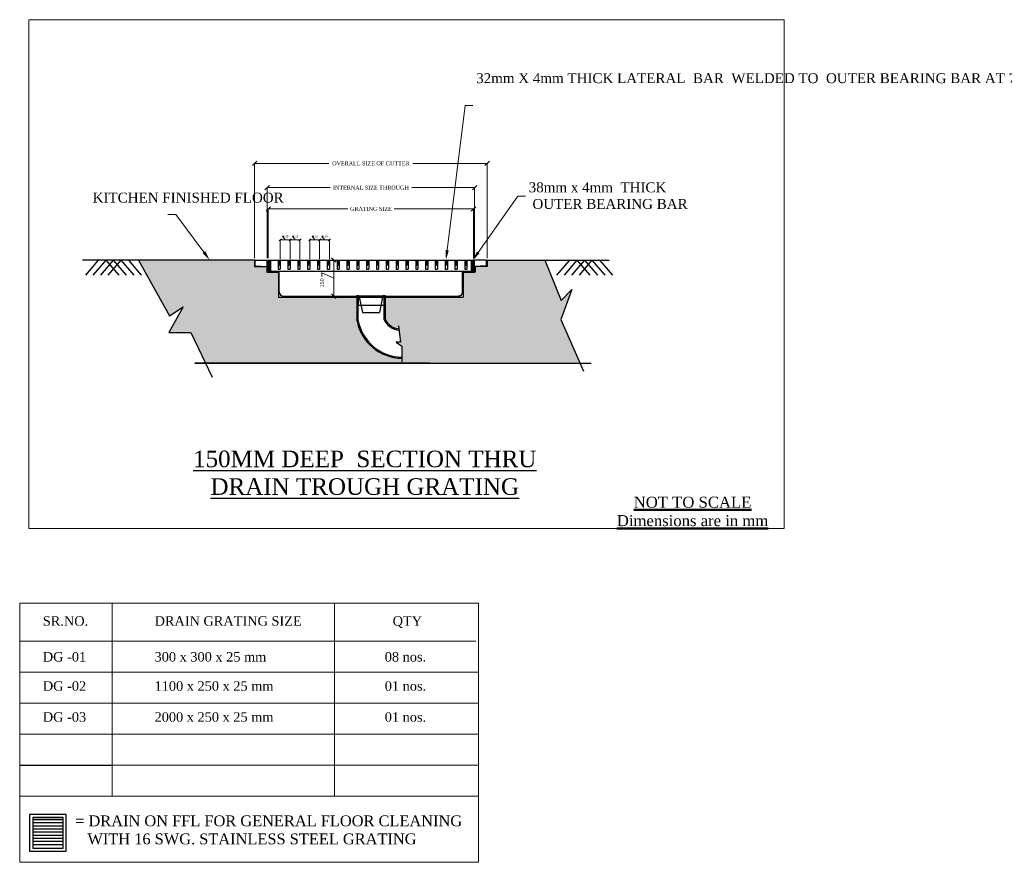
# Model space of a CAD drawing. Extents: x 3940905 to 4145695, y 925352 to 1109797.
# Tile 872 of 1056: x 4109396 to 4141494, y 934405 to 961856. Entities that reach past the tile are written whole.
import ezdxf
from ezdxf import colors
from ezdxf.entities.mleader import LeaderData, LeaderLine
from ezdxf.math import Vec2, Vec3

# ---------------------------------------------------------------- set-up
doc = ezdxf.new("R2010")
doc.units = 0
doc.header["$LTSCALE"] = 750
doc.header["$MEASUREMENT"] = 0
doc.header["$PDMODE"] = 35
doc.header["$PDSIZE"] = 150
doc.layers.get('0').update_dxf_attribs({"linetype": 'CONTINUOUS', "lineweight": 0})
doc.layers.get('Defpoints').update_dxf_attribs({"linetype": 'CONTINUOUS'})
doc.layers.add('CKD-Dimensions', color=152, linetype='CONTINUOUS', lineweight=0)
doc.layers.add('CKD-Text', color=7, linetype='CONTINUOUS', lineweight=0)
doc.layers.add('CKD_Grating', color=7, linetype='CONTINUOUS')
doc.layers.add('hood', color=4, linetype='CONTINUOUS')
doc.styles.add('CKD_Dimension Text', font='BOOKOS.TTF')
doc.dimstyles.new('CKD-Dimensions', dxfattribs={"dimscale": 1.5, "dimtxt": 45, "dimasz": 50, "dimexe": 0, "dimexo": 20, "dimgap": 20, "dimtad": 0, "dimdec": 0, "dimzin": 4, "dimdsep": 46, "dimtxsty": 'CKD_Dimension Text', "dimblk": 'OBLIQUE', "dimcen": 12, "dimclrd": 150, "dimclre": 150, "dimclrt": 7, "dimazin": 2, "dimtfac": 1, "dimtdec": 0, "dimtofl": 0, "dimtmove": 1, "dimatfit": 2, "dimfxl": 1, "dimtfillclr": 7, "dimtolj": 1, "dimtzin": 0, "dimlwd": -1, "dimlwe": -1, "dimarcsym": 0})
pattern_1 = [(45, (-1534718.502, 205924.905), (5.24300592, 19.224355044), [24.71576694, -4.94315339, 0, -4.94315339])]

# ---------------------------------------------------------------- blocks, each defined once
blk = doc.blocks.new('_Oblique')
at = {"color": 0, "linetype": 'ByBlock', "lineweight": -2, "transparency": 16777216}
blk.add_line((-0.5, -0.5), (0.5, 0.5), dxfattribs=at)
blk = doc.blocks.new('*D601')
at = {"layer": 'CKD-Dimensions', "color": 150, "ltscale": 4}
for p, q in [((85477.1, 15669.2), (85477.1, 16528.5)), ((85477.1, 16528.5), (86149.7, 16528.5)), ((87582.9, 16528.5), (86910.4, 16528.5)), ((87582.9, 15669.2), (87582.9, 16528.5))]:
    blk.add_line(p, q, dxfattribs=at)
at = {"layer": 'Defpoints', "color": 0}
for p in [(85477.1, 16528.5), (85477.1, 15653.2), (87582.9, 15653.2)]:
    blk.add_point(p, dxfattribs=at)
at = {"layer": 'CKD-Dimensions', "color": 150, "linetype": 'ByBlock', "xscale": 40, "yscale": 40, "zscale": 40, "rotation": 180}
blk.add_blockref('_Oblique', (85477.1, 16528.5), dxfattribs=at)
at = {"layer": 'CKD-Dimensions', "color": 150, "linetype": 'ByBlock', "xscale": 40, "yscale": 40, "zscale": 40}
blk.add_blockref('_Oblique', (87582.9, 16528.5), dxfattribs=at)
at = {"layer": 'CKD-Dimensions', "color": 7, "insert": (86530, 16528.5), "char_height": 36, "attachment_point": 5, "style": 'CKD_Dimension Text'}
blk.add_mtext('\\A1;OVERALL SIZE OF GUTTER', dxfattribs=at)
blk = doc.blocks.new('*D602')
at = {"layer": 'CKD-Dimensions', "color": 150, "ltscale": 4}
for p, q in [((85590.8, 15669.2), (85590.8, 16308.5)), ((85590.8, 16308.5), (86160.1, 16308.5)), ((87469.2, 16308.5), (86899.9, 16308.5)), ((87469.2, 15669.2), (87469.2, 16308.5))]:
    blk.add_line(p, q, dxfattribs=at)
at = {"layer": 'Defpoints', "color": 0}
for p in [(87469.2, 16308.5), (85590.8, 15653.2), (87469.2, 15653.2)]:
    blk.add_point(p, dxfattribs=at)
at = {"layer": 'CKD-Dimensions', "color": 150, "linetype": 'ByBlock', "xscale": 40, "yscale": 40, "zscale": 40, "rotation": 180}
blk.add_blockref('_Oblique', (85590.8, 16308.5), dxfattribs=at)
at = {"layer": 'CKD-Dimensions', "color": 150, "linetype": 'ByBlock', "xscale": 40, "yscale": 40, "zscale": 40}
blk.add_blockref('_Oblique', (87469.2, 16308.5), dxfattribs=at)
at = {"layer": 'CKD-Dimensions', "color": 7, "insert": (86530, 16308.5), "char_height": 36, "attachment_point": 5, "style": 'CKD_Dimension Text'}
blk.add_mtext('\\A1;INTERNAL SIZE THROUGH', dxfattribs=at)
blk = doc.blocks.new('*D603')
at = {"layer": 'CKD-Dimensions', "color": 150, "ltscale": 4}
for p, q in [((85600.7, 15669.2), (85600.7, 16116.5)), ((85600.7, 16116.5), (86320.9, 16116.5)), ((87459.3, 16116.5), (86739.1, 16116.5)), ((87459.3, 15669.2), (87459.3, 16116.5))]:
    blk.add_line(p, q, dxfattribs=at)
at = {"layer": 'Defpoints', "color": 0}
for p in [(87459.3, 16116.5), (85600.7, 15653.2), (87459.3, 15653.2)]:
    blk.add_point(p, dxfattribs=at)
at = {"layer": 'CKD-Dimensions', "color": 150, "linetype": 'ByBlock', "xscale": 40, "yscale": 40, "zscale": 40, "rotation": 180}
blk.add_blockref('_Oblique', (85600.7, 16116.5), dxfattribs=at)
at = {"layer": 'CKD-Dimensions', "color": 150, "linetype": 'ByBlock', "xscale": 40, "yscale": 40, "zscale": 40}
blk.add_blockref('_Oblique', (87459.3, 16116.5), dxfattribs=at)
at = {"layer": 'CKD-Dimensions', "color": 7, "insert": (86530, 16116.5), "char_height": 36, "attachment_point": 5, "style": 'CKD_Dimension Text'}
blk.add_mtext('\\A1;GRATING SIZE', dxfattribs=at)
blk = doc.blocks.new('*D604')
at = {"layer": 'CKD-Dimensions', "color": 150, "ltscale": 4}
for p, q in [((85709.5, 15661.2), (85709.5, 15836.5)), ((85709.5, 15836.5), (85798.4, 15836.5)), ((85745.9, 15868.5), (85729.9, 15868.5)), ((85729.9, 15868.5), (85753.9, 15836.5)), ((85798.4, 15661.2), (85798.4, 15836.5))]:
    blk.add_line(p, q, dxfattribs=at)
at = {"layer": 'Defpoints', "color": 0}
for p in [(85798.4, 15836.5), (85709.5, 15653.2), (85798.4, 15653.2)]:
    blk.add_point(p, dxfattribs=at)
at = {"layer": 'CKD-Dimensions', "color": 150, "linetype": 'ByBlock', "xscale": 20, "yscale": 20, "zscale": 20, "rotation": 180}
blk.add_blockref('_Oblique', (85709.5, 15836.5), dxfattribs=at)
at = {"layer": 'CKD-Dimensions', "color": 150, "linetype": 'ByBlock', "xscale": 20, "yscale": 20, "zscale": 20}
blk.add_blockref('_Oblique', (85798.4, 15836.5), dxfattribs=at)
at = {"layer": 'CKD-Dimensions', "color": 7, "insert": (85768.9, 15868.5), "char_height": 18, "attachment_point": 5, "style": 'CKD_Dimension Text'}
blk.add_mtext('\\A1;25', dxfattribs=at)
blk = doc.blocks.new('*D605')
at = {"layer": 'CKD-Dimensions', "color": 150, "ltscale": 4}
for p, q in [((85798.4, 15661.2), (85798.4, 15836.5)), ((85798.4, 15836.5), (85887.4, 15836.5)), ((85834.9, 15868.5), (85818.9, 15868.5)), ((85818.9, 15868.5), (85842.9, 15836.5)), ((85887.4, 15661.2), (85887.4, 15836.5))]:
    blk.add_line(p, q, dxfattribs=at)
at = {"layer": 'Defpoints', "color": 0}
for p in [(85887.4, 15836.5), (85798.4, 15653.2), (85887.4, 15653.2)]:
    blk.add_point(p, dxfattribs=at)
at = {"layer": 'CKD-Dimensions', "color": 150, "linetype": 'ByBlock', "xscale": 20, "yscale": 20, "zscale": 20, "rotation": 180}
blk.add_blockref('_Oblique', (85798.4, 15836.5), dxfattribs=at)
at = {"layer": 'CKD-Dimensions', "color": 150, "linetype": 'ByBlock', "xscale": 20, "yscale": 20, "zscale": 20}
blk.add_blockref('_Oblique', (85887.4, 15836.5), dxfattribs=at)
at = {"layer": 'CKD-Dimensions', "color": 7, "insert": (85857.9, 15868.5), "char_height": 18, "attachment_point": 5, "style": 'CKD_Dimension Text'}
blk.add_mtext('\\A1;25', dxfattribs=at)
blk = doc.blocks.new('*D606')
at = {"layer": 'CKD-Dimensions', "color": 150, "ltscale": 4}
for p, q in [((85976.4, 15661.2), (85976.4, 15836.5)), ((85976.4, 15836.5), (86065.4, 15836.5)), ((86012.9, 15868.5), (85996.9, 15868.5)), ((85996.9, 15868.5), (86020.9, 15836.5)), ((86065.4, 15661.2), (86065.4, 15836.5))]:
    blk.add_line(p, q, dxfattribs=at)
at = {"layer": 'Defpoints', "color": 0}
for p in [(86065.4, 15836.5), (85976.4, 15653.2), (86065.4, 15653.2)]:
    blk.add_point(p, dxfattribs=at)
at = {"layer": 'CKD-Dimensions', "color": 150, "linetype": 'ByBlock', "xscale": 20, "yscale": 20, "zscale": 20, "rotation": 180}
blk.add_blockref('_Oblique', (85976.4, 15836.5), dxfattribs=at)
at = {"layer": 'CKD-Dimensions', "color": 150, "linetype": 'ByBlock', "xscale": 20, "yscale": 20, "zscale": 20}
blk.add_blockref('_Oblique', (86065.4, 15836.5), dxfattribs=at)
at = {"layer": 'CKD-Dimensions', "color": 7, "insert": (86035.9, 15868.5), "char_height": 18, "attachment_point": 5, "style": 'CKD_Dimension Text'}
blk.add_mtext('\\A1;25', dxfattribs=at)
blk = doc.blocks.new('*D607')
at = {"layer": 'CKD-Dimensions', "color": 150, "ltscale": 4}
for p, q in [((86065.4, 15661.2), (86065.4, 15836.5)), ((86065.4, 15836.5), (86154.3, 15836.5)), ((86101.8, 15868.5), (86085.8, 15868.5)), ((86085.8, 15868.5), (86109.8, 15836.5)), ((86154.3, 15661.2), (86154.3, 15836.5))]:
    blk.add_line(p, q, dxfattribs=at)
at = {"layer": 'Defpoints', "color": 0}
for p in [(86154.3, 15836.5), (86065.4, 15653.2), (86154.3, 15653.2)]:
    blk.add_point(p, dxfattribs=at)
at = {"layer": 'CKD-Dimensions', "color": 150, "linetype": 'ByBlock', "xscale": 20, "yscale": 20, "zscale": 20, "rotation": 180}
blk.add_blockref('_Oblique', (86065.4, 15836.5), dxfattribs=at)
at = {"layer": 'CKD-Dimensions', "color": 150, "linetype": 'ByBlock', "xscale": 20, "yscale": 20, "zscale": 20}
blk.add_blockref('_Oblique', (86154.3, 15836.5), dxfattribs=at)
at = {"layer": 'CKD-Dimensions', "color": 7, "insert": (86124.8, 15868.5), "char_height": 18, "attachment_point": 5, "style": 'CKD_Dimension Text'}
blk.add_mtext('\\A1;25', dxfattribs=at)
blk = doc.blocks.new('*D608')
at = {"layer": 'CKD-Dimensions', "color": 150, "ltscale": 4}
for p, q in [((86260.5, 15653.2), (86193, 15653.2)), ((86193, 15653.2), (86193, 15326.9)), ((86086.5, 15506), (86086.5, 15538)), ((86086.5, 15538), (86193, 15490)), ((86260.5, 15326.9), (86193, 15326.9))]:
    blk.add_line(p, q, dxfattribs=at)
at = {"layer": 'Defpoints', "color": 0}
for p in [(86276.5, 15653.2), (86193, 15326.9), (86276.5, 15326.9)]:
    blk.add_point(p, dxfattribs=at)
at = {"layer": 'CKD-Dimensions', "color": 150, "linetype": 'ByBlock', "xscale": 40, "yscale": 40, "zscale": 40}
for p, rotation in [((86193, 15653.2), 90), ((86193, 15326.9), 270)]:
    blk.add_blockref('_Oblique', p, dxfattribs=dict(at, rotation=rotation))
at = {"layer": 'CKD-Dimensions', "color": 7, "insert": (86086.5, 15446.6), "char_height": 36, "attachment_point": 5, "rotation": 90, "style": 'CKD_Dimension Text'}
blk.add_mtext('\\A1;150', dxfattribs=at)
blk = doc.blocks.new('DFF')
at = {"layer": 'CKD_Grating', "ltscale": 10000}
h = blk.add_hatch(dxfattribs=at)
h.set_pattern_fill('AR-CONC', color=8, scale=0.778451, angle=360)
h.set_pattern_definition([(50, (-26162, -225841.28), (141.82182, -12.407796), [14.82949, -163.12439]), (355, (-26162, -225841.28), (-27.43527, 148.728375), [11.86359, -130.499965]), (100.451445, (-26150.18, -225842.32), (114.38655, 136.32057), [12.60313, -138.63451]), (46.1842, (-26162, -225801.74), (211.02173, -32.72789), [22.24423, -244.68658]), (96.63556, (-26144.41, -225804.47), (184.80746, 192.60909), [18.9047, -207.95196]), (351.18415, (-26162, -225801.74), (184.80746, 192.6091), [17.79536, -195.74906]), (21, (-26142.23, -225811.62), (118.02436, -79.608437), [14.82949, -163.12439]), (326, (-26142.23, -225811.62), (48.109845, 143.38129), [11.86359, -130.49951]), (71.451445, (-26132.39, -225818.26), (166.134206, 63.772854), [12.60313, -138.63427]), (37.5, (-26162, -225841.284), (2.404326, 65.821947), [0, -128.917698, 0, -132.476776, 0, -130.993827]), (7.5, (-26162, -225841.284), (52.015827, 77.98566), [0, -75.531535, 0, -125.9518, 0, -49.92595]), (327.5, (-26206.09, -225841.284), (105.550622, -4.459546), [0, -49.431633, 0, -154.226694, 0, -204.64696]), (317.5, (-26225.86, -225841.28), (115.311296, 19.793275), [0, -64.261123, 0, -102.422343, 0, -145.329])])
h.paths.add_polyline_path([(86402.2, 15110.2), (86402.3, 15112), (86402.3, 15317.8), (85694.3, 15317.8), (85694.3, 15543.1), (85587.1, 15543.1), (85587.1, 15596.5), (85477.1, 15596.5), (85477.1, 15653.2), (84425.2, 15653.2), (84705.8, 15149.1), (84829.8, 15230.5), (84698.7, 14996.8), (84900.6, 14996.8), (85031.9, 14719.8), (88424, 14719.8), (88250.1, 15114.1), (88348, 15387.9), (88252.6, 15287.4), (88105.1, 15653.2), (87582.9, 15653.2), (87582.9, 15596.5), (87472.9, 15596.5), (87472.9, 15543.1), (87365.7, 15543.1), (87365.7, 15317.8), (86657.8, 15317.8), (86657.8, 15116.9, 0.263057), (86783.6, 15030.6), (86799.1, 14910.6), (86758.9, 14910.6), (86810.9, 14875.2), (86810.9, 14764.6, -0.359366)])
h = blk.add_hatch(dxfattribs=at)
h.set_pattern_fill('ANSI36', color=2, scale=79.090454, angle=360, style=0)
h.set_pattern_definition(pattern_1)
h.paths.add_polyline_path([(85600.7, 15554.3), (85620.5, 15554.3), (85620.5, 15653.2), (85600.7, 15653.2)])
h = blk.add_hatch(dxfattribs=at)
h.set_pattern_fill('ANSI36', color=2, scale=79.090454, angle=360, style=0)
h.set_pattern_definition(pattern_1)
h.paths.add_polyline_path([(85689.7, 15653.2), (85689.7, 15603.7), (85709.5, 15603.7), (85709.5, 15653.2)])
h = blk.add_hatch(dxfattribs=at)
h.set_pattern_fill('ANSI36', color=2, scale=79.090454, angle=360, style=0)
h.set_pattern_definition([(45, (-1534629.525, 205924.905), (5.24300592, 19.224355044), [24.71576694, -4.94315339, 0, -4.94315339])])
h.paths.add_polyline_path([(85798.4, 15653.2), (85778.7, 15653.2), (85778.7, 15603.7), (85798.4, 15603.7)])
h = blk.add_hatch(dxfattribs=at)
h.set_pattern_fill('ANSI36', color=2, scale=79.090454, angle=360, style=0)
h.set_pattern_definition([(45, (-1534540.548, 205924.905), (5.24300592, 19.224355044), [24.71576694, -4.94315339, 0, -4.94315339])])
h.paths.add_polyline_path([(85887.4, 15653.2), (85867.6, 15653.2), (85867.6, 15603.7), (85887.4, 15603.7)])
h = blk.add_hatch(dxfattribs=at)
h.set_pattern_fill('ANSI36', color=2, scale=79.090454, angle=360, style=0)
h.set_pattern_definition([(45, (-1534451.571, 205924.905), (5.24300592, 19.224355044), [24.71576694, -4.94315339, 0, -4.94315339])])
h.paths.add_polyline_path([(85976.4, 15653.2), (85956.6, 15653.2), (85956.6, 15603.7), (85976.4, 15603.7)])
h = blk.add_hatch(dxfattribs=at)
h.set_pattern_fill('ANSI36', color=2, scale=79.090454, angle=360, style=0)
h.set_pattern_definition([(45, (-1534362.594, 205924.905), (5.24300592, 19.224355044), [24.71576694, -4.94315339, 0, -4.94315339])])
h.paths.add_polyline_path([(86065.4, 15653.2), (86045.6, 15653.2), (86045.6, 15603.7), (86065.4, 15603.7)])
h = blk.add_hatch(dxfattribs=at)
h.set_pattern_fill('ANSI36', color=2, scale=79.090454, angle=360, style=0)
h.set_pattern_definition([(45, (-1534273.618, 205924.905), (5.24300592, 19.224355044), [24.71576694, -4.94315339, 0, -4.94315339])])
h.paths.add_polyline_path([(86154.3, 15653.2), (86134.6, 15653.2), (86134.6, 15603.7), (86154.3, 15603.7)])
h = blk.add_hatch(dxfattribs=at)
h.set_pattern_fill('ANSI36', color=2, scale=79.090454, angle=360, style=0)
h.set_pattern_definition([(45, (-1534184.641, 205924.905), (5.24300592, 19.224355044), [24.71576694, -4.94315339, 0, -4.94315339])])
h.paths.add_polyline_path([(86243.3, 15653.2), (86223.5, 15653.2), (86223.5, 15603.7), (86243.3, 15603.7)])
h = blk.add_hatch(dxfattribs=at)
h.set_pattern_fill('ANSI36', color=2, scale=79.090454, angle=360, style=0)
h.set_pattern_definition([(45, (-1534095.664, 205924.905), (5.24300592, 19.224355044), [24.71576694, -4.94315339, 0, -4.94315339])])
h.paths.add_polyline_path([(86332.3, 15653.2), (86312.5, 15653.2), (86312.5, 15603.7), (86332.3, 15603.7)])
h = blk.add_hatch(dxfattribs=at)
h.set_pattern_fill('ANSI36', color=2, scale=79.090454, angle=360, style=0)
h.set_pattern_definition([(45, (-1534006.687, 205924.905), (5.24300592, 19.224355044), [24.71576694, -4.94315339, 0, -4.94315339])])
h.paths.add_polyline_path([(86421.3, 15653.2), (86401.5, 15653.2), (86401.5, 15603.7), (86421.3, 15603.7)])
h = blk.add_hatch(dxfattribs=at)
h.set_pattern_fill('ANSI36', color=2, scale=79.090454, angle=360, style=0)
h.set_pattern_definition([(45, (-1533917.711, 205924.905), (5.24300592, 19.224355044), [24.71576694, -4.94315339, 0, -4.94315339])])
h.paths.add_polyline_path([(86510.2, 15653.2), (86490.5, 15653.2), (86490.5, 15603.7), (86510.2, 15603.7)])
h = blk.add_hatch(dxfattribs=at)
h.set_pattern_fill('ANSI36', color=2, scale=79.090454, angle=360, style=0)
h.set_pattern_definition([(45, (-1533828.734, 205924.905), (5.24300592, 19.224355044), [24.71576694, -4.94315339, 0, -4.94315339])])
h.paths.add_polyline_path([(86599.2, 15653.2), (86579.4, 15653.2), (86579.4, 15603.7), (86599.2, 15603.7)])
h = blk.add_hatch(dxfattribs=at)
h.set_pattern_fill('ANSI36', color=2, scale=79.090454, angle=360, style=0)
h.set_pattern_definition([(45, (-1533739.757, 205924.905), (5.24300592, 19.224355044), [24.71576694, -4.94315339, 0, -4.94315339])])
h.paths.add_polyline_path([(86688.2, 15653.2), (86668.4, 15653.2), (86668.4, 15603.7), (86688.2, 15603.7)])
h = blk.add_hatch(dxfattribs=at)
h.set_pattern_fill('ANSI36', color=2, scale=79.090454, angle=360, style=0)
h.set_pattern_definition([(45, (-1533650.78, 205924.905), (5.24300592, 19.224355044), [24.71576694, -4.94315339, 0, -4.94315339])])
h.paths.add_polyline_path([(86777.2, 15653.2), (86757.4, 15653.2), (86757.4, 15603.7), (86777.2, 15603.7)])
h = blk.add_hatch(dxfattribs=at)
h.set_pattern_fill('ANSI36', color=2, scale=79.090454, angle=360, style=0)
h.set_pattern_definition([(45, (-1533561.804, 205924.905), (5.24300592, 19.224355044), [24.71576694, -4.94315339, 0, -4.94315339])])
h.paths.add_polyline_path([(86866.1, 15653.2), (86846.4, 15653.2), (86846.4, 15603.7), (86866.1, 15603.7)])
h = blk.add_hatch(dxfattribs=at)
h.set_pattern_fill('ANSI36', color=2, scale=79.090454, angle=360, style=0)
h.set_pattern_definition([(45, (-1533472.827, 205924.905), (5.24300592, 19.224355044), [24.71576694, -4.94315339, 0, -4.94315339])])
h.paths.add_polyline_path([(86955.1, 15653.2), (86935.4, 15653.2), (86935.4, 15603.7), (86955.1, 15603.7)])
h = blk.add_hatch(dxfattribs=at)
h.set_pattern_fill('ANSI36', color=2, scale=79.090454, angle=360, style=0)
h.set_pattern_definition([(45, (-1533383.85, 205924.905), (5.24300592, 19.224355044), [24.71576694, -4.94315339, 0, -4.94315339])])
h.paths.add_polyline_path([(87044.1, 15653.2), (87024.3, 15653.2), (87024.3, 15603.7), (87044.1, 15603.7)])
h = blk.add_hatch(dxfattribs=at)
h.set_pattern_fill('ANSI36', color=2, scale=79.090454, angle=360, style=0)
h.set_pattern_definition([(45, (-1533294.873, 205924.905), (5.24300592, 19.224355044), [24.71576694, -4.94315339, 0, -4.94315339])])
h.paths.add_polyline_path([(87133.1, 15653.2), (87113.3, 15653.2), (87113.3, 15603.7), (87133.1, 15603.7)])
h = blk.add_hatch(dxfattribs=at)
h.set_pattern_fill('ANSI36', color=2, scale=79.090454, angle=360, style=0)
h.set_pattern_definition([(45, (-1533205.897, 205924.905), (5.24300592, 19.224355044), [24.71576694, -4.94315339, 0, -4.94315339])])
h.paths.add_polyline_path([(87222.1, 15653.2), (87202.3, 15653.2), (87202.3, 15603.7), (87222.1, 15603.7)])
h = blk.add_hatch(dxfattribs=at)
h.set_pattern_fill('ANSI36', color=2, scale=79.090454, angle=360, style=0)
h.set_pattern_definition([(45, (-1533116.92, 205924.905), (5.24300592, 19.224355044), [24.71576694, -4.94315339, 0, -4.94315339])])
h.paths.add_polyline_path([(87311, 15653.2), (87291.3, 15653.2), (87291.3, 15603.7), (87311, 15603.7)])
h = blk.add_hatch(dxfattribs=at)
h.set_pattern_fill('ANSI36', color=2, scale=79.090454, angle=360, style=0)
h.set_pattern_definition([(45, (-1533027.943, 205924.905), (5.24300592, 19.224355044), [24.71576694, -4.94315339, 0, -4.94315339])])
h.paths.add_polyline_path([(87400, 15653.2), (87380.2, 15653.2), (87380.2, 15603.7), (87400, 15603.7)])
h = blk.add_hatch(dxfattribs=at)
h.set_pattern_fill('ANSI36', color=2, scale=79.090454, angle=360, style=0)
h.set_pattern_definition(pattern_1)
h.paths.add_polyline_path([(87439.6, 15554.3), (87459.3, 15554.3), (87459.3, 15653.2), (87439.6, 15653.2)])
h = blk.add_hatch(dxfattribs=at)
h.set_pattern_fill('ANSI32', color=2, scale=59.317959, angle=360, style=0)
h.set_pattern_definition([(45, (85163.086, 17046.847), (-15.72905, 15.72905), []), (45, (85173.572, 17046.847), (-15.72905, 15.72905), [])])
h.paths.add_polyline_path([(86647.9, 15116.9), (86657.8, 15116.9), (86657.8, 15316.4), (86647.9, 15316.4)])
h.paths.add_polyline_path([(86402.3, 15112), (86412.1, 15112), (86412.1, 15316.4), (86402.3, 15316.4)])
at = {"ltscale": 4}
blk.add_lwpolyline([(83433, 17828.5), (90272.5, 17828.5), (90272.5, 13224.5), (83433, 13224.5)], close=True, dxfattribs=at)
at = {"layer": 'CKD_Grating', "color": 8, "ltscale": 10000}
for p, q in [((85477.1, 15653.2), (83919.5, 15653.2)), ((84425.2, 15653.2), (84705.8, 15149.1)), ((87582.9, 15653.2), (88686.5, 15653.2)), ((88105.1, 15653.2), (88252.6, 15287.4)), ((88348, 15387.9), (88250.1, 15114.1)), ((88252.6, 15287.4), (88348, 15387.9)), ((84829.8, 15230.5), (84698.7, 14996.8)), ((84705.8, 15149.1), (84829.8, 15230.5)), ((88250.1, 15114.1), (88456.1, 14647)), ((84698.7, 14996.8), (84900.6, 14996.8)), ((84900.6, 14996.8), (85091.9, 14593.1)), ((87063.8, 14719.8), (84934.5, 14719.8)), ((84934.5, 14719.8), (88524.6, 14719.8))]:
    blk.add_line(p, q, dxfattribs=at)
at = {"layer": 'CKD_Grating', "color": 2, "ltscale": 10000}
for p, q in [((85477.1, 15653.2), (85477.1, 15596.5)), ((85482.1, 15653.2), (85590.8, 15653.2)), ((85482.1, 15598.8), (85482.1, 15653.2)), ((85590.8, 15544.4), (85590.8, 15653.2)), ((85600.7, 15653.2), (87459.3, 15653.2)), ((85600.7, 15653.2), (85600.7, 15554.3)), ((85620.5, 15653.2), (85620.5, 15554.3)), ((85689.7, 15653.2), (85689.7, 15571.4)), ((85709.5, 15653.2), (85709.5, 15571.4)), ((85778.7, 15653.2), (85778.7, 15571.4)), ((85798.4, 15653.2), (85798.4, 15571.4)), ((85867.6, 15653.2), (85867.6, 15571.4)), ((85887.4, 15653.2), (85887.4, 15571.4)), ((85956.6, 15653.2), (85956.6, 15571.4)), ((85976.4, 15653.2), (85976.4, 15571.4)), ((86045.6, 15653.2), (86045.6, 15571.4)), ((86065.4, 15653.2), (86065.4, 15571.4)), ((86134.6, 15653.2), (86134.6, 15571.4)), ((86154.3, 15653.2), (86154.3, 15571.4)), ((86223.5, 15653.2), (86223.5, 15571.4)), ((86243.3, 15653.2), (86243.3, 15571.4)), ((86312.5, 15653.2), (86312.5, 15571.4)), ((86332.3, 15653.2), (86332.3, 15571.4)), ((86401.5, 15653.2), (86401.5, 15571.4)), ((86421.3, 15653.2), (86421.3, 15571.4)), ((86490.5, 15653.2), (86490.5, 15571.4)), ((86510.2, 15653.2), (86510.2, 15571.4)), ((86579.4, 15653.2), (86579.4, 15571.4)), ((86599.2, 15653.2), (86599.2, 15571.4)), ((86668.4, 15653.2), (86668.4, 15571.4)), ((86688.2, 15653.2), (86688.2, 15571.4)), ((86757.4, 15653.2), (86757.4, 15571.4)), ((86777.2, 15653.2), (86777.2, 15571.4)), ((86846.4, 15653.2), (86846.4, 15571.4)), ((86866.1, 15653.2), (86866.1, 15571.4)), ((86935.4, 15653.2), (86935.4, 15571.4)), ((86955.1, 15653.2), (86955.1, 15571.4)), ((87024.3, 15653.2), (87024.3, 15571.4)), ((87044.1, 15653.2), (87044.1, 15571.4)), ((87113.3, 15653.2), (87113.3, 15571.4)), ((87133.1, 15653.2), (87133.1, 15571.4)), ((87202.3, 15653.2), (87202.3, 15571.4)), ((87222.1, 15653.2), (87222.1, 15571.4)), ((87291.3, 15653.2), (87291.3, 15571.4)), ((87311, 15653.2), (87311, 15571.4)), ((87380.2, 15653.2), (87380.2, 15571.4)), ((87400, 15653.2), (87400, 15571.4)), ((87439.6, 15554.3), (87439.6, 15653.2)), ((87459.3, 15554.3), (87459.3, 15653.2)), ((87469.2, 15544.4), (87469.2, 15653.2)), ((87578, 15653.2), (87469.2, 15653.2)), ((87578, 15598.8), (87578, 15653.2)), ((87582.9, 15653.2), (87582.9, 15596.5)), ((85477.1, 15596.5), (85587.1, 15596.5)), ((85482.1, 15598.8), (85536.4, 15598.8)), ((85587.1, 15596.5), (85587.1, 15543.1)), ((85587.1, 15543.1), (85694.3, 15543.1)), ((85699.6, 15544.4), (85590.8, 15544.4)), ((85600.7, 15554.3), (87459.3, 15554.3)), ((85689.7, 15571.4), (85709.5, 15571.4)), ((85694.3, 15543.1), (85694.3, 15317.8)), ((85699.6, 15365.8), (85699.6, 15544.4)), ((85778.7, 15571.4), (85798.4, 15571.4)), ((85867.6, 15571.4), (85887.4, 15571.4)), ((85956.6, 15571.4), (85976.4, 15571.4)), ((86045.6, 15571.4), (86065.4, 15571.4)), ((86134.6, 15571.4), (86154.3, 15571.4)), ((86223.5, 15571.4), (86243.3, 15571.4)), ((86312.5, 15571.4), (86332.3, 15571.4)), ((86401.5, 15571.4), (86421.3, 15571.4)), ((86490.5, 15571.4), (86510.2, 15571.4)), ((86579.4, 15571.4), (86599.2, 15571.4)), ((86668.4, 15571.4), (86688.2, 15571.4)), ((86757.4, 15571.4), (86777.2, 15571.4)), ((86846.4, 15571.4), (86866.1, 15571.4)), ((86935.4, 15571.4), (86955.1, 15571.4)), ((87024.3, 15571.4), (87044.1, 15571.4)), ((87113.3, 15571.4), (87133.1, 15571.4)), ((87202.3, 15571.4), (87222.1, 15571.4)), ((87291.3, 15571.4), (87311, 15571.4)), ((87360.5, 15544.4), (87469.2, 15544.4)), ((87360.5, 15365.8), (87360.5, 15544.4)), ((87472.9, 15543.1), (87365.7, 15543.1)), ((87365.7, 15543.1), (87365.7, 15317.8)), ((87380.2, 15571.4), (87400, 15571.4)), ((87582.9, 15596.5), (87472.9, 15596.5)), ((87472.9, 15596.5), (87472.9, 15543.1)), ((87578, 15598.8), (87523.6, 15598.8)), ((85694.3, 15317.8), (87365.7, 15317.8)), ((85738.5, 15326.9), (87321.5, 15326.9)), ((86399, 15333.4), (86422, 15333.4)), ((86402.3, 15316.4), (86402.3, 15112)), ((86402.3, 15316.4), (86412.1, 15316.4)), ((86412.1, 15316.4), (86412.1, 15112)), ((86413.2, 15326.9), (86413.2, 15243.8)), ((86413.2, 15317.6), (86646.8, 15317.6)), ((86422, 15333.4), (86452.3, 15178.5)), ((86638, 15333.4), (86607.8, 15178.5)), ((86638, 15333.4), (86661.1, 15333.4)), ((86646.8, 15326.9), (86646.8, 15243.8)), ((86647.9, 15316.4), (86647.9, 15116.9)), ((86657.8, 15316.4), (86647.9, 15316.4)), ((86657.8, 15316.4), (86657.8, 15116.9)), ((86413.2, 15243.8), (86646.8, 15243.8)), ((86452.3, 15178.5), (86607.8, 15178.5)), ((86402.2, 15110.2), (86402.3, 15112)), ((86647.9, 15116.9), (86648.7, 15112.4)), ((86780.2, 15057), (86799.1, 14910.6)), ((86799.1, 14910.6), (86758.9, 14910.6)), ((86758.9, 14910.6), (86810.9, 14875.2)), ((86810.9, 14875.2), (86810.9, 14733.5))]:
    blk.add_line(p, q, dxfattribs=at)
at = {"layer": 'CKD_Grating', "color": 8, "ltscale": 10000}
for points in [[(84061.4, 15653.2), (83944.5, 15517.7)], [(84129.4, 15653.2), (84012.5, 15517.7)], [(84197.4, 15653.2), (84080.5, 15517.7)], [(84129.4, 15653.2), (84246.4, 15517.7)], [(84265.4, 15653.2), (84148.5, 15517.7)], [(84197.4, 15653.2), (84314.4, 15517.7)], [(84265.4, 15653.2), (84382.4, 15517.7)], [(84333.4, 15653.2), (84450.4, 15517.7)], [(88327.5, 15653.2), (88210.5, 15517.7)], [(88395.5, 15653.2), (88278.5, 15517.7)], [(88463.5, 15653.2), (88346.5, 15517.7)], [(88395.5, 15653.2), (88512.5, 15517.7)], [(88531.5, 15653.2), (88414.5, 15517.7)], [(88463.5, 15653.2), (88580.5, 15517.7)], [(88531.5, 15653.2), (88648.5, 15517.7)], [(88599.5, 15653.2), (88716.5, 15517.7)]]:
    blk.add_lwpolyline(points, dxfattribs=at)
at = {"layer": 'CKD_Grating', "color": 2, "ltscale": 10000}
blk.add_lwpolyline([(86403.9, 15317.6), (86656.1, 15317.6), (86656.1, 15326.9), (86403.9, 15326.9)], close=True, dxfattribs=at)
for centre, radius, start, end in [((85738.5, 15365.8), 38.9, 180, 270), ((87321.5, 15365.8), 38.9, 270, 0), ((87323.9, 15367.2), 38.7, 270, 0), ((86815.9, 15185), 420.5, 190.24442, 269.31122), ((86815.9, 15185), 410.3, 190.24442, 269.29423), ((86797, 15185), 165.1, 206.08406, 265.80236), ((86797, 15185), 155, 206.08406, 265.03668)]:
    blk.add_arc(centre, radius, start, end, dxfattribs=at)
at = {"layer": 'CKD-Text', "lineweight": 50, "insert": (89442.6, 13377.8), "char_height": 100, "width": 2412.001, "attachment_point": 5, "style": 'CKD_Dimension Text'}
blk.add_mtext('\\A1;\\pxqc;{\\LNOT TO SCALE\\PDimensions are in mm}', dxfattribs=at)
at = {"layer": 'CKD_Grating', "insert": (84612.2, 13928.7), "char_height": 150, "width": 3724.24, "attachment_point": 1, "rotation": 359.99852, "style": 'CKD_Dimension Text'}
blk.add_mtext('\\pxqc;{\\L\\C6;150MM DEEP  SECTION THRU \\PDRAIN TROUGH GRATING}', dxfattribs=at)
at = {"layer": 'CKD-Dimensions', "ltscale": 4}
for base, p1, p2, text, picture, middle in [((85477.1, 16528.5), (87582.9, 15653.2), (85477.1, 15653.2), 'OVERALL SIZE OF GUTTER', '*D601', (86530, 16528.5)), ((87469.2, 16308.5), (85590.8, 15653.2), (87469.2, 15653.2), 'INTERNAL SIZE THROUGH', '*D602', (86530, 16308.5)), ((87459.3, 16116.5), (85600.7, 15653.2), (87459.3, 15653.2), 'GRATING SIZE', '*D603', (86530, 16116.5))]:
    dim = blk.add_linear_dim(base=base, p1=p1, p2=p2, text=text, dimstyle='CKD-Dimensions', override={"dimscale": 0.8, "dimpost": '\\X'}, dxfattribs=at)
    dim.commit()
    dim.dimension.update_dxf_attribs({"geometry": picture, "text_midpoint": middle})
for base, p1, p2, picture, middle in [((85798.4, 15836.5), (85709.5, 15653.2), (85798.4, 15653.2), '*D604', (85753.9, 15868.5)), ((85887.4, 15836.5), (85798.4, 15653.2), (85887.4, 15653.2), '*D605', (85842.9, 15868.5)), ((86065.4, 15836.5), (85976.4, 15653.2), (86065.4, 15653.2), '*D606', (86020.9, 15868.5)), ((86154.3, 15836.5), (86065.4, 15653.2), (86154.3, 15653.2), '*D607', (86109.8, 15868.5))]:
    dim = blk.add_linear_dim(base=base, p1=p1, p2=p2, text='25', dimstyle='CKD-Dimensions', override={"dimscale": 0.4, "dimpost": '\\X'}, dxfattribs=at)
    dim.commit()
    dim.dimension.update_dxf_attribs({"geometry": picture, "text_midpoint": middle, "dimtype": 128})
at = {"layer": 'CKD-Dimensions', "color": 2, "ltscale": 4}
dim = blk.add_linear_dim(base=(86193, 15326.9), p1=(86276.5, 15653.2), p2=(86276.5, 15326.9), angle=90, text='150', dimstyle='CKD-Dimensions', override={"dimscale": 0.8, "dimpost": '\\X'}, dxfattribs=at)
dim.commit()
dim.dimension.update_dxf_attribs({"geometry": '*D608', "text_midpoint": (86086.5, 15490), "dimtype": 128})
at = {"layer": 'CKD-Dimensions', "ltscale": 4}
ml = blk.add_multileader_mtext('Standard', dxfattribs=at)
ml.set_content('32mm X 4mm THICK LATERAL  BAR  WELDED TO  OUTER BEARING BAR AT 75mm C/C', color=7, style='CKD_Dimension Text')
ml.set_leader_properties(color=152)
ml.build(insert=Vec2(0, 0))
ml.multileader.update_dxf_attribs({"text_left_attachment_type": 2, "text_right_attachment_type": 2, "dogleg_length": 70, "arrow_head_size": 90})
ctx = ml.context
ctx.base_point, ctx.char_height, ctx.arrow_head_size, ctx.landing_gap_size, ctx.plane_origin = Vec3(87453, 17053.3), 90, 90, 30, Vec3(87209.5, 15653.2)
ctx.left_attachment, ctx.right_attachment = 2, 2
notes = []
notes.append((ctx, [(0, (1, 1, 0), (87383, 17053.3), (1, 0), 70, [(0, [(87209.5, 15653.2)], 0, [])])]))
ctx.mtext.insert, ctx.mtext.width, ctx.mtext.flow_direction = Vec3(87483, 17344.5), 2013.954, 5
ml = blk.add_multileader_mtext('Standard', dxfattribs=at)
ml.set_content('38mm x 4mm  THICK\\P OUTER BEARING BAR', color=7, style='CKD_Dimension Text')
ml.set_leader_properties(color=152)
ml.build(insert=Vec2(0, 0))
ml.multileader.update_dxf_attribs({"text_left_attachment_type": 2, "text_right_attachment_type": 2, "dogleg_length": 70, "arrow_head_size": 90})
ctx = ml.context
ctx.base_point, ctx.char_height, ctx.arrow_head_size, ctx.landing_gap_size, ctx.plane_origin = Vec3(87929, 16232.5), 90, 90, 30, Vec3(87450, 15648.5)
ctx.left_attachment, ctx.right_attachment = 2, 2
notes.append((ctx, [(0, (1, 1, 0), (87859, 16232.5), (1, 0), 70, [(0, [(87450, 15648.5)], 0, [])])]))
ctx.mtext.insert, ctx.mtext.width, ctx.mtext.flow_direction = Vec3(87959, 16356.3), 1562.168, 5
ml = blk.add_multileader_mtext('Standard', dxfattribs=at)
ml.set_content('KITCHEN FINISHED FLOOR', color=7, style='CKD_Dimension Text')
ml.set_leader_properties(color=152)
ml.build(insert=Vec2(0, 0))
ml.multileader.update_dxf_attribs({"text_left_attachment_type": 2, "text_right_attachment_type": 2, "dogleg_length": 70, "arrow_head_size": 90})
ctx = ml.context
ctx.base_point, ctx.char_height, ctx.arrow_head_size, ctx.landing_gap_size, ctx.plane_origin = Vec3(83980.5, 16064.5), 90, 90, 30, Vec3(85071, 15653.2)
ctx.left_attachment, ctx.right_attachment, ctx.attachment_type = 2, 2, 2
notes.append((ctx, [(0, (1, 1, 0), (84762.5, 16064.5), (-1, 0), 70, [(0, [(85071, 15653.2)], 0, [])])]))
ctx.mtext.insert, ctx.mtext.width, ctx.mtext.flow_direction = Vec3(84010.5, 16263.3), 738.569, 5
for ctx, leaders in notes:
    for number, flags, end, landing, length, lines in leaders:
        leader = LeaderData()
        leader.index, (leader.has_last_leader_line, leader.has_dogleg_vector, leader.attachment_direction) = number, flags
        leader.last_leader_point, leader.dogleg_vector, leader.dogleg_length = Vec3(end), Vec3(landing), length
        for number, points, colour, breaks in lines:
            line = LeaderLine()
            line.index, line.vertices, line.color, line.breaks = number, Vec3.list(points), colors.encode_raw_color(colour), breaks
            leader.lines.append(line)
        ctx.leaders.append(leader)

msp = doc.modelspace()

# ---------------------------------------------------------------- linework, layer by layer
at = {"ltscale": 20}
msp.add_line((4109396.4, 934405.3), (4112415, 934405.3), dxfattribs=at)
at = {"layer": 'CKD-Text', "ltscale": 20}
for p, q in [((4109404.3, 942843.8), (4124358.7, 942843.8)), ((4109404.3, 934405.3), (4109404.3, 942843.8)), ((4124358.7, 942843.8), (4124358.7, 934405.3)), ((4112415, 934405.3), (4124358.7, 934405.3))]:
    msp.add_line(p, q, dxfattribs=at)
at = {"layer": 'CKD-Text'}
for p, q in [((4112415, 942843.8), (4112415, 936558.1)), ((4119661.5, 942843.8), (4119661.5, 936558.1)), ((4109396.4, 941608), (4112415, 941608)), ((4112415, 941608), (4112415, 937568.1)), ((4112415, 941608), (4124267.3, 941608)), ((4109396.4, 940598), (4112415, 940598)), ((4112415, 940598), (4124358.7, 940598)), ((4109396.4, 939588.1), (4112415, 939588.1)), ((4112415, 939588.1), (4124358.7, 939588.1)), ((4109396.4, 938578.1), (4112415, 938578.1)), ((4112415, 938578.1), (4124358.7, 938578.1)), ((4112415, 937568.1), (4124358.7, 937568.1)), ((4112415, 937568.1), (4124358.7, 937568.1)), ((4112415, 937568.1), (4124358.7, 937568.1)), ((4112415, 937568.1), (4124358.7, 937568.1)), ((4109404.3, 936558.1), (4124358.7, 936558.1))]:
    msp.add_line(p, q, dxfattribs=at)
at = {"layer": 'CKD_Grating', "color": 2}
for p, q in [((4109721, 935959.6), (4109721, 934765.7)), ((4110914.9, 935959.6), (4109721, 935959.6)), ((4109820.5, 935860.1), (4109820.5, 934865.2)), ((4110815.4, 935860.1), (4109820.5, 935860.1)), ((4109820.5, 935859.6), (4110815.4, 935859.6)), ((4110815.4, 934865.2), (4110815.4, 935860.1)), ((4110914.9, 934765.7), (4110914.9, 935959.6)), ((4109721, 934765.7), (4110914.9, 934765.7)), ((4109820.5, 934865.2), (4110815.4, 934865.2))]:
    msp.add_line(p, q, dxfattribs=at)
at = {"layer": 'CKD_Grating', "color": 4}
for p, q in [((4109820.5, 935799), (4110815.4, 935799)), ((4109820.5, 935697.9), (4110815.4, 935697.9)), ((4109820.5, 935596.9), (4110815.4, 935596.9)), ((4109820.5, 935495.8), (4110275.8, 935495.8)), ((4109820.5, 935394.7), (4110174.8, 935394.7)), ((4110174.8, 935394.7), (4110461.2, 935394.7)), ((4110275.8, 935495.8), (4110360.1, 935495.8)), ((4110360.1, 935495.8), (4110815.4, 935495.8)), ((4110461.2, 935394.7), (4110815.4, 935394.7)), ((4109820.5, 935293.6), (4110180.9, 935293.6)), ((4109820.5, 935192.5), (4110815.4, 935192.5)), ((4109820.5, 935091.4), (4110815.4, 935091.4)), ((4110180.9, 935293.6), (4110455.1, 935293.6)), ((4110455.1, 935293.6), (4110815.4, 935293.6)), ((4109820.5, 934990.4), (4110815.4, 934990.4))]:
    msp.add_line(p, q, dxfattribs=at)
at = {"layer": 'hood'}
msp.add_line((4109396.4, 937568.1), (4112415, 937568.1), dxfattribs=at)
msp.add_line((4109396.4, 937568.1), (4112415, 937568.1), dxfattribs=at)
msp.add_line((4109396.4, 937568.1), (4112415, 937568.1), dxfattribs=at)
msp.add_line((4109396.4, 937568.1), (4112415, 937568.1), dxfattribs=at)

# ---------------------------------------------------------------- block references
at = {"xscale": 3.6, "yscale": 3.6, "zscale": 3.6}
msp.add_blockref('DFF', (3809338.1, 897673.8), dxfattribs=at)

# ---------------------------------------------------------------- texts
at = {"layer": 'CKD-Text', "ltscale": 4, "attachment_point": 1, "style": 'CKD_Dimension Text'}
for s, insert, char_height, width in [('SR.NO.', (4110150.8, 942422.6), 308.98, 1219.257), ('DRAIN GRATING SIZE', (4113793.6, 942422.6), 308.977, 4961.043), ('QTY', (4121554.6, 942422.6), 308.98, 727.76), ('DG -01', (4110150.8, 941254.2), 308.98, 1748.734), ('300 x 300 x 25 mm', (4113793.6, 941254.2), 308.977, 5277.522), ('08 nos.', (4121297.3, 941254.2), 308.98, 1876.451), ('DG -02', (4110150.8, 940304.3), 308.98, 1963.967), ('1100 x 250 x 25 mm', (4113793.6, 940304.3), 308.977, 5562.112), ('01 nos.', (4121297.3, 940304.3), 308.98, 1697.663), ('DG -03', (4110150.8, 939294.3), 308.98, 1963.967), ('2000 x 250 x 25 mm', (4113793.6, 939294.3), 308.977, 5455.221), ('01 nos.', (4121297.3, 939294.3), 308.98, 1697.663), ('= DRAIN ON FFL FOR GENERAL FLOOR CLEANING\\P   WITH 16 SWG. STAINLESS STEEL GRATING', (4111204.4, 935932.3), 353.224, 13858.92)]:
    msp.add_mtext(s, dxfattribs=dict(at, insert=insert, char_height=char_height, width=width))

doc.saveas('drawing.dxf')
